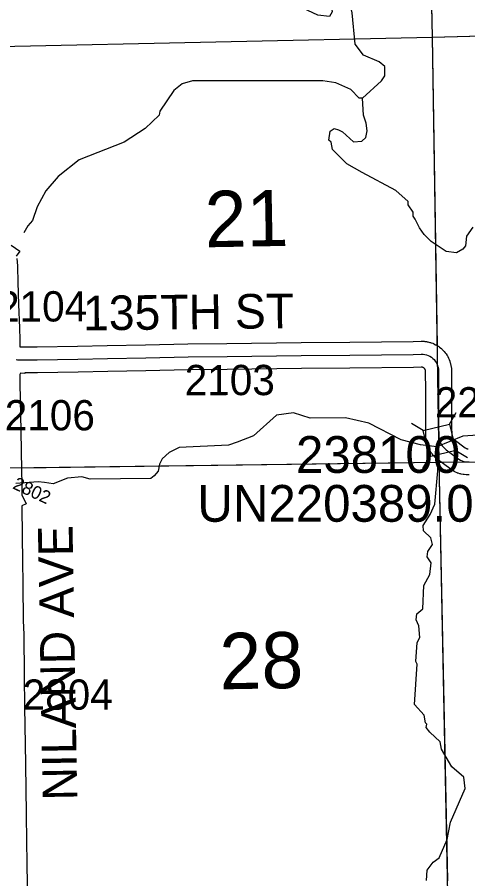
# Model space of a CAD drawing. Extents: x 23.6 to 68.7, y -63 to -29.
# Drawn here: x 46.53 to 47.571, y -38.533 to -36.541 of the extents above; entities that cross this region are included whole.
import ezdxf

# ---------------------------------------------------------------- set-up
doc = ezdxf.new("R2010")
doc.units = 0
for name, color, linetype in [('tdCoHydroRiver', 7, 'Continuous'), ('tdCoSecRdNmbr', 7, 'Continuous'), ('tdCoSecRdTxt', 7, 'Continuous'), ('tdCoSecRteBand', 7, 'Continuous'), ('tdCoSecRteCL', 7, 'Continuous'), ('tdCoSectLine', 7, 'Continuous'), ('tdCoSectLinePart', 7, 'Continuous'), ('tdCoSectNmbr', 7, 'Continuous'), ('tdCoStrucSec', 7, 'Continuous'), ('tdCoStrucSecCoName', 7, 'Continuous'), ('tdCoStrucSecFHWANum', 7, 'Continuous'), ('tdCoSurfGravel', 7, 'Continuous')]:
    doc.layers.add(name, color=color, linetype=linetype)

msp = doc.modelspace()

# ---------------------------------------------------------------- linework, layer by layer
at = {"layer": 'tdCoHydroRiver'}
for points in [[(47.3283, -36.7282), (47.3721, -36.6882), (47.3799, -36.6771), (47.3796, -36.655), (47.3669, -36.6441), (47.3304, -36.6287), (47.3112, -36.6037), (47.3041, -36.5311), (47.2975, -36.5028), (47.2861, -36.4761), (47.259, -36.4511), (47.2322, -36.4562), (47.2325, -36.4782), (47.2549, -36.508), (47.2583, -36.5285), (47.2521, -36.5396), (47.2252, -36.5367), (47.111, -36.4827)], [(47.3283, -36.7282), (47.3205, -36.7283), (47.3013, -36.708), (47.2664, -36.6926), (47.2364, -36.6881), (46.9349, -36.6883), (46.9113, -36.6949), (46.8925, -36.7109), (46.8599, -36.7586), (46.8584, -36.7681), (46.8256, -36.7984), (46.777, -36.8305), (46.6733, -36.8711), (46.6248, -36.9095), (46.5967, -36.943), (46.5766, -36.9795), (46.5659, -37.0112), (46.555, -37.0239), (46.5457, -37.0398)], [(47.5826, -37.0269), (47.5686, -37.0476), (47.5657, -37.0697), (47.5595, -37.0777), (47.5454, -37.0857), (47.5216, -37.0828), (47.4867, -37.0595), (47.4707, -37.0439), (47.4595, -37.0282), (47.4498, -37.0078), (47.445, -37.0016), (47.4449, -36.9921), (47.4336, -36.9749), (47.4336, -36.967), (47.4049, -36.942), (47.3271, -36.9003), (47.2921, -36.8801), (47.2586, -36.8473), (47.2553, -36.83), (47.2505, -36.8253), (47.2534, -36.8048), (47.2628, -36.7984), (47.2723, -36.8014), (47.2818, -36.806), (47.3074, -36.8294), (47.3263, -36.8276), (47.3357, -36.8197), (47.3386, -36.8038), (47.3369, -36.7865), (47.3304, -36.7676), (47.3283, -36.7282)], [(48.127, -37.1519), (48.1271, -37.1614), (48.1256, -37.1709), (48.1138, -37.2452), (48.1063, -37.28), (48.0987, -37.3054), (48.0894, -37.3244), (48.0723, -37.3451), (48.0392, -37.355), (48.0141, -37.3726), (48.0003, -37.4059), (47.9801, -37.4329), (47.9392, -37.4508), (47.8244, -37.4899), (47.7566, -37.497), (47.5595, -37.5102), (47.4997, -37.5345)], [(47.4997, -37.5345), (47.4618, -37.5302), (47.4175, -37.518), (47.3429, -37.4794), (47.2891, -37.4674), (47.207, -37.4683), (47.169, -37.456), (47.1296, -37.4612), (47.0764, -37.5092), (47.0387, -37.5238), (47.0183, -37.5303), (46.9047, -37.5363), (46.8811, -37.5476), (46.8655, -37.562), (46.8593, -37.5747), (46.8563, -37.5905), (46.847, -37.6016), (46.8392, -37.608), (46.6987, -37.6096), (46.6797, -37.6035), (46.6466, -37.607), (46.6136, -37.62), (46.593, -37.6171), (46.5788, -37.6156), (46.5267, -37.6194)], [(47.476, -38.5371), (47.4773, -38.5134), (47.4913, -38.4943), (47.5054, -38.4847), (47.5239, -38.4419), (47.5313, -38.4023), (47.5652, -38.3246), (47.5618, -38.2978), (47.5347, -38.2744), (47.5105, -38.2337), (47.5072, -38.2163), (47.4833, -38.1945), (47.4753, -38.1835), (47.4768, -38.1756), (47.4736, -38.1725), (47.4702, -38.1552), (47.4479, -38.1302), (47.4547, -38.037), (47.4515, -38.0307), (47.4542, -37.9865), (47.4604, -37.9753), (47.4585, -37.9485), (47.452, -37.9344), (47.4535, -37.9202), (47.4675, -37.909), (47.4701, -37.8553), (47.484, -37.8299), (47.4869, -37.803), (47.4773, -37.7889), (47.4787, -37.7762), (47.4896, -37.7603), (47.4863, -37.7446), (47.4687, -37.729), (47.4686, -37.7164), (47.4841, -37.6909), (47.4949, -37.6671), (47.5019, -37.5897), (47.4997, -37.5345)]]:
    msp.add_lwpolyline(points, dxfattribs=at)
at = {"layer": 'tdCoSecRteBand'}
for points in [[(46.5164, -37.0683), (46.5361, -37.0819), (46.5282, -37.0934)], [(46.5292, -37.0987), (46.5308, -37.1164), (46.5309, -37.1175), (46.5309, -37.1186), (46.5315, -37.1537), (46.5334, -37.2051), (46.5358, -37.2596), (46.5359, -37.2602), (46.5359, -37.2608), (46.536, -37.2854), (46.5361, -37.2854), (46.5361, -37.303), (46.5766, -37.3034), (46.6698, -37.3018), (46.7381, -37.3), (46.7382, -37.3), (46.7384, -37.3), (46.8265, -37.2984), (46.9244, -37.2967), (46.9245, -37.2967), (46.9245, -37.2967), (47.0147, -37.2955), (47.0147, -37.2955), (47.0147, -37.2955), (47.1862, -37.2933), (47.1862, -37.2933), (47.1863, -37.2933), (47.2985, -37.2923), (47.4449, -37.2907), (47.4633, -37.2904), (47.464, -37.2903), (47.4647, -37.2904), (47.4689, -37.2905), (47.4705, -37.2905), (47.4721, -37.2907), (47.4762, -37.2913), (47.4777, -37.2915), (47.4793, -37.2919), (47.4833, -37.2929), (47.4849, -37.2933), (47.4864, -37.2938), (47.4903, -37.2952), (47.4918, -37.2958), (47.4932, -37.2965), (47.4969, -37.2983), (47.4983, -37.299), (47.4997, -37.2998), (47.5032, -37.302), (47.5046, -37.3029), (47.5058, -37.3039), (47.5091, -37.3064), (47.5103, -37.3074), (47.5115, -37.3086), (47.5144, -37.3114), (47.5155, -37.3126), (47.5166, -37.3138), (47.5192, -37.317), (47.5202, -37.3182), (47.5211, -37.3196), (47.5234, -37.323), (47.5242, -37.3244), (47.525, -37.3258), (47.5269, -37.3295), (47.5276, -37.3309), (47.5282, -37.3324), (47.5297, -37.3362), (47.5302, -37.3377), (47.5307, -37.3393), (47.5317, -37.3433), (47.5321, -37.3448), (47.5324, -37.3464), (47.533, -37.3505), (47.5333, -37.3521), (47.5333, -37.3537), (47.5335, -37.3578), (47.5336, -37.3584), (47.5336, -37.3589), (47.534, -37.4037), (47.534, -37.4039), (47.534, -37.404), (47.534, -37.4895), (47.5343, -37.5058), (47.5344, -37.5086), (47.5346, -37.5099), (47.5349, -37.511), (47.5353, -37.5122), (47.5359, -37.5133), (47.5365, -37.5143), (47.5373, -37.5153), (47.5382, -37.5162), (47.54, -37.5176), (47.5651, -37.5365), (47.5669, -37.5377), (47.5678, -37.5382), (47.5688, -37.5387), (47.5698, -37.539), (47.5709, -37.5392), (47.572, -37.5393)], [(47.5746, -37.5993), (47.5705, -37.5993), (47.5689, -37.5993), (47.5674, -37.5992), (47.5633, -37.5987), (47.5618, -37.5986), (47.5603, -37.5983), (47.5563, -37.5975), (47.5548, -37.5972), (47.5533, -37.5967), (47.5494, -37.5955), (47.5479, -37.595), (47.5465, -37.5944), (47.5427, -37.5928), (47.5413, -37.5922), (47.54, -37.5914), (47.5364, -37.5894), (47.5351, -37.5887), (47.5338, -37.5878), (47.5304, -37.5855), (47.53, -37.5852), (47.5296, -37.5848), (47.5035, -37.5653), (47.5031, -37.565), (47.5027, -37.5646), (47.4992, -37.5618), (47.4979, -37.5608), (47.4968, -37.5597), (47.4936, -37.5565), (47.4925, -37.5553), (47.4915, -37.5541), (47.4887, -37.5506), (47.4877, -37.5493), (47.4868, -37.5479), (47.4844, -37.5442), (47.4835, -37.5428), (47.4828, -37.5413), (47.4808, -37.5373), (47.4801, -37.5359), (47.4795, -37.5344), (47.478, -37.5302), (47.4774, -37.5286), (47.477, -37.5271), (47.476, -37.5227), (47.4756, -37.5211), (47.4754, -37.5195), (47.4748, -37.5151), (47.4745, -37.5135), (47.4745, -37.5119), (47.4744, -37.5074), (47.4744, -37.5073), (47.4744, -37.5073), (47.474, -37.4905), (47.474, -37.4902), (47.474, -37.4898), (47.474, -37.4041), (47.4736, -37.3601), (47.4735, -37.3581), (47.4733, -37.3572), (47.4731, -37.3563), (47.4728, -37.3555), (47.4724, -37.3547), (47.4718, -37.3539), (47.4713, -37.3532), (47.4706, -37.3525), (47.4699, -37.352), (47.4691, -37.3515), (47.4683, -37.3511), (47.4674, -37.3507), (47.4665, -37.3505), (47.4656, -37.3504), (47.4638, -37.3504), (47.446, -37.3507), (47.4459, -37.3507), (47.4457, -37.3507), (47.2991, -37.3523), (47.2991, -37.3523), (47.2991, -37.3523), (47.1869, -37.3533), (47.0155, -37.3555), (46.9254, -37.3567), (46.8276, -37.3584), (46.8276, -37.3584), (46.8276, -37.3584), (46.7395, -37.36), (46.6712, -37.3618), (46.6711, -37.3618), (46.6709, -37.3618), (46.5772, -37.3634), (46.5768, -37.3634), (46.5765, -37.3634), (46.5482, -37.3631), (46.5479, -37.3652), (46.538, -37.3639), (46.5362, -37.367), (46.5365, -37.3847), (46.5365, -37.3848), (46.5365, -37.3848), (46.5371, -37.4277), (46.5377, -37.46), (46.5387, -37.4989), (46.5387, -37.4991), (46.5387, -37.4992), (46.5404, -37.5875), (46.5404, -37.5876), (46.5404, -37.5877), (46.5408, -37.6221), (46.5411, -37.6221), (46.541, -37.6451), (46.551, -37.6659), (46.5409, -37.6708), (46.5419, -37.7423), (46.5419, -37.7423), (46.5419, -37.7424), (46.5425, -37.7973), (46.5435, -37.8531), (46.5435, -37.8533), (46.5435, -37.8534), (46.5443, -37.9358), (46.5452, -37.9682), (46.5452, -37.9684), (46.5452, -37.9685), (46.5466, -38.0632), (46.5466, -38.0634), (46.5466, -38.0635), (46.5472, -38.1371), (46.5478, -38.1777), (46.5478, -38.1777), (46.5478, -38.1778), (46.5491, -38.268), (46.5499, -38.3273), (46.5507, -38.3809), (46.5519, -38.4501), (46.5519, -38.4502), (46.5519, -38.4502), (46.5526, -38.4934), (46.5535, -38.551)]]:
    msp.add_lwpolyline(points, dxfattribs=at)
at = {"layer": 'tdCoSecRteCL'}
msp.add_lwpolyline([(46.5279, -37.3327), (46.5308, -37.333), (46.5767, -37.3334), (46.6704, -37.3318), (46.7389, -37.33), (46.8271, -37.3284), (46.9249, -37.3267), (47.0151, -37.3255), (47.1865, -37.3233), (47.2988, -37.3223), (47.4454, -37.3207), (47.4639, -37.3203), (47.468, -37.3205), (47.4721, -37.321), (47.4761, -37.322), (47.48, -37.3234), (47.4837, -37.3252), (47.4872, -37.3274), (47.4905, -37.33), (47.4934, -37.3329), (47.496, -37.3361), (47.4983, -37.3395), (47.5002, -37.3432), (47.5017, -37.347), (47.5027, -37.351), (47.5034, -37.3551), (47.5036, -37.3592), (47.504, -37.404), (47.504, -37.4898), (47.5044, -37.5066), (47.5045, -37.5111), (47.5051, -37.5155), (47.5062, -37.5198), (47.5077, -37.524), (47.5097, -37.5281), (47.5121, -37.5318), (47.5149, -37.5353), (47.518, -37.5385), (47.5215, -37.5413), (47.5476, -37.5608), (47.551, -37.5632), (47.5546, -37.5652), (47.5584, -37.5668), (47.5623, -37.5681), (47.5664, -37.5689), (47.5705, -37.5693), (47.5746, -37.5693)], dxfattribs=at)
at = {"layer": 'tdCoSectLine'}
for points in [[(47.4677, -35.587), (47.4893, -36.5876)], [(47.4893, -36.5876), (48.4964, -36.5605)], [(46.4888, -36.6093), (47.4893, -36.5876)], [(47.4893, -36.5876), (47.5048, -37.5699)], [(47.5048, -37.5699), (48.5067, -37.5612)], [(46.5099, -37.5834), (47.5048, -37.5699)], [(47.5048, -37.5699), (47.5247, -38.5676)]]:
    msp.add_lwpolyline(points, dxfattribs=at)
at = {"layer": 'tdCoSectLinePart'}
for points in [[(47.4711, -35.7468), (47.4893, -36.5876)], [(46.4888, -36.6093), (47.4893, -36.5876)], [(47.4893, -36.5876), (47.9547, -36.5751)], [(47.4893, -36.5876), (47.5006, -37.301)], [(46.5399, -37.583), (47.5048, -37.5699)], [(47.5048, -37.5664), (47.5048, -37.5699)], [(47.5048, -37.5699), (47.5241, -38.5378)], [(47.5048, -37.5699), (47.5095, -37.5699)]]:
    msp.add_lwpolyline(points, dxfattribs=at)
at = {"layer": 'tdCoStrucSec'}
for p, q in [((47.5287, -37.4819), (47.5448, -37.4551)), ((47.4679, -37.4969), (47.4411, -37.4808)), ((47.5437, -37.5426), (47.5705, -37.5588)), ((47.483, -37.5577), (47.4668, -37.5845))]:
    msp.add_line(p, q, dxfattribs=at)
msp.add_lwpolyline([(47.5287, -37.4819), (47.5437, -37.5426), (47.483, -37.5577), (47.4679, -37.4969)], close=True, dxfattribs=at)
at = {"layer": 'tdCoSurfGravel'}
msp.add_lwpolyline([(46.5279, -37.3327), (46.5308, -37.333), (46.5767, -37.3334), (46.6704, -37.3318), (46.7389, -37.33), (46.8271, -37.3284), (46.9249, -37.3267), (47.0151, -37.3255), (47.1865, -37.3233), (47.2988, -37.3223), (47.4454, -37.3207), (47.4639, -37.3203), (47.468, -37.3205), (47.4721, -37.321), (47.4761, -37.322), (47.48, -37.3234), (47.4837, -37.3252), (47.4872, -37.3274), (47.4905, -37.33), (47.4934, -37.3329), (47.496, -37.3361), (47.4983, -37.3395), (47.5002, -37.3432), (47.5017, -37.347), (47.5027, -37.351), (47.5034, -37.3551), (47.5036, -37.3592), (47.504, -37.404), (47.504, -37.4898), (47.5044, -37.5066), (47.5045, -37.5111), (47.5051, -37.5155), (47.5062, -37.5198), (47.5077, -37.524), (47.5097, -37.5281), (47.5121, -37.5318), (47.5149, -37.5353), (47.518, -37.5385), (47.5215, -37.5413), (47.5476, -37.5608), (47.551, -37.5632), (47.5546, -37.5652), (47.5584, -37.5668), (47.5623, -37.5681), (47.5664, -37.5689), (47.5705, -37.5693), (47.5746, -37.5693)], dxfattribs=at)

# ---------------------------------------------------------------- texts
at = {"layer": 'tdCoSecRdNmbr'}
for s, height, rotation, p in [('2104', 0.07, 0.0361, (46.4837, -37.2448)), ('2103', 0.07, 0.0365, (46.9173, -37.4151)), ('2204', 0.07, 0.0369, (47.4951, -37.4666)), ('2106', 0.07, 0.0362, (46.5015, -37.4965)), ('2802', 0.03, 335.036, (46.5178, -37.6301)), ('2804', 0.07, 0.0362, (46.5427, -38.1423))]:
    msp.add_text(s, height=height, rotation=rotation, dxfattribs=at).set_placement(p)
at = {"layer": 'tdCoSecRdTxt'}
for s, rotation, p in [('135TH ST', 0.6276, (46.6828, -37.2654)), ('NILAND AVE', 91, (46.6691, -38.3515))]:
    msp.add_text(s, height=0.08, rotation=rotation, dxfattribs=at).set_placement(p)
at = {"layer": 'tdCoSectNmbr'}
for s, rotation, p in [('21', 1.0364, (46.9646, -37.0733)), ('28', 1.0365, (46.9988, -38.0953))]:
    msp.add_text(s, height=0.13, rotation=rotation, dxfattribs=at).set_placement(p)
at = {"layer": 'tdCoStrucSecCoName'}
msp.add_text('UN220389.0', height=0.085, dxfattribs=at).set_placement((46.9465, -37.7077))
at = {"layer": 'tdCoStrucSecFHWANum'}
msp.add_text('238100', height=0.085, dxfattribs=at).set_placement((47.1744, -37.5947))

doc.saveas('drawing.dxf')
